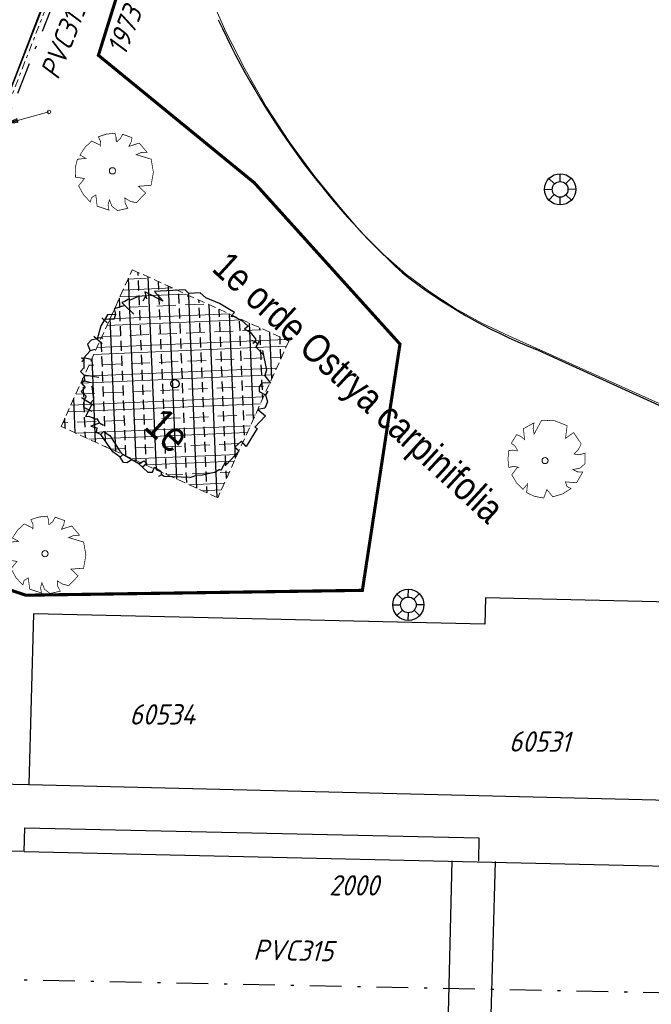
# Model space of a CAD drawing. Header units: metres. Extents: x 111546 to 149831, y 498798 to 507863.
# Tile 980 of 1056: x 111998 to 112018, y 501876 to 501907. Entities that reach past the tile are written whole.
import ezdxf
from ezdxf.enums import TextEntityAlignment as Align

# ---------------------------------------------------------------- set-up
doc = ezdxf.new("R2010")
doc.units = ezdxf.units.M
doc.linetypes.add('DASHDOT', pattern=[25.4, 12.7, -6.35, 0, -6.35])
doc.linetypes.add('DASHED', pattern=[19.05, 12.7, -6.35])
for name, color, linetype, lineweight in [('0-kadastrale percelen', 253, 'AI-KADASTRAAL', 9), ('2-nw-inlaat-hwa 125', 160, 'Continuous', 15), ('3-nw-band-ob 10x20', 7, 'Continuous', 13), ('3-nw-band-ob 10x20-achterkant', 7, 'DASHDOT', 13), ('4-nw materiaalscheiding-groen', 210, 'DASHED', 13), ('4-nw-boom 1e grootte', 7, 'Continuous', 35), ('4-nw-grondverbetering moerige grond', 94, 'Continuous', 15)]:
    doc.layers.add(name, color=color, linetype=linetype, lineweight=lineweight)
for name, color, linetype in [('0-werkgrens', 210, 'FENCELINE1'), ('1-ontgraven teelaarde tbv grondverbetering bomen', 153, 'Continuous'), ('2-bs-Put inspectie nummer', 252, 'Continuous'), ('2-bs-Streng regenwater', 252, 'DASHDOT'), ('2-bs-Streng regenwater  aanlegjaar', 252, 'Continuous'), ('2-bs-Streng regenwater diameter', 252, 'Continuous'), ('3-vw-band-ob 6x20', 30, 'Continuous'), ('4-nw-boom tekst', 7, 'Continuous'), ('Q19_OVLIJNVOBJ', 252, 'Continuous'), ('Q21_LICHTMAST', 252, 'Continuous'), ('Q26_BOOM', 252, 'Continuous'), ('V02_KNTOPENVERH', 252, 'Continuous'), ('V03_KNTTEGELPAD', 252, 'Continuous')]:
    doc.layers.add(name, color=color, linetype=linetype)
doc.styles.get("Standard").update_dxf_attribs({"font": 'isocp-ie.shx'})
doc.styles.add('Zaanstad', font='ARIALN.TTF')
doc.linetypes.add('AI-KADASTRAAL', pattern='A,5.5,-2,["K",Standard,S=1.8,R=0,X=0,Y=-0.9],-2,5.5,-2,[5,NLCS.SHX,S=0.75,R=0,X=0,Y=0],-2', length=19)
doc.linetypes.add('FENCELINE1', pattern='A,6.35,-2.54,[133,ltypeshp.shx,S=2.54,R=0,X=-2.54,Y=0],-2.54,25.4', length=36.83)

# ---------------------------------------------------------------- blocks, each defined once
blk = doc.blocks.new('Q26')
at = {"linetype": 'Continuous', "lineweight": 20, "const_width": 0.0225}
blk.add_lwpolyline([(0.757, 0.516), (1.237, 0.371), (1.308, -0.046), (1.235, -0.463), (0.83, -0.494), (1.061, -0.711), (0.757, -1.022), (0.565, -0.971), (0.395, -0.867), (0.404, -1.032), (0.49, -1.198), (0.163, -1.271), (-0.015, -1.136), (-0.097, -0.929), (-0.141, -1.084), (-0.112, -1.255), (-0.489, -1.131), (-0.532, -0.774), (-0.668, -0.854), (-0.707, -0.996), (-0.927, -0.766), (-1.083, -0.479), (-0.894, -0.246), (-1.181, -0.203), (-1.187, 0.104), (-1.122, 0.367), (-0.847, 0.398), (-1.04, 0.503), (-0.879, 0.749), (-0.663, 0.95), (-0.402, 0.826), (-0.388, 0.795), (-0.382, 0.942), (-0.452, 1.088), (-0.194, 1.172), (0.076, 1.199), (0.118, 1.07), (0.119, 0.935), (0.148, 0.935), (0.252, 1.031), (0.325, 1.167), (0.626, 1.059), (0.6, 0.925), (0.525, 0.78), (0.856, 0.885), (1.105, 0.593), (0.924, 0.584)], close=True, dxfattribs=at)
at = {"linetype": 'Continuous', "lineweight": 20}
blk.add_circle((0.001, -0.001), 0.0983, dxfattribs=at)
blk = doc.blocks.new('Q21')
at = {"color": 0, "linetype": 'ByBlock', "lineweight": -2}
for p, q in [((-0.181, 0.172), (-0.363, 0.343)), ((-0.003, 0.25), (0.001, 0.5)), ((0.173, 0.18), (0.351, 0.353)), ((0.25, 0.008), (0.5, 0.015)), ((-0.25, -0.008), (-0.5, -0.015)), ((-0.186, -0.167), (-0.365, -0.341)), ((-0.01, -0.25), (-0.014, -0.5)), ((0.183, -0.171), (0.357, -0.336))]:
    blk.add_line(p, q, dxfattribs=at)
for radius in [0.498, 0.25]:
    blk.add_circle((0, 0), radius, dxfattribs=at)
blk = doc.blocks.new('2-inlaat')
for p, q in [((-1.728, 2.693), (0, 0)), ((0, 0), (-0.357, 0.822))]:
    blk.add_line(p, q)
blk.add_lwpolyline([(-0.357, 0.822), (-0.618, 0.653), (0, 0), (-0.424, 0.781), (-0.552, 0.694), (0, 0), (-0.491, 0.739)])
blk.add_circle((-1.728, 2.693), 0.128)
blk = doc.blocks.new('4-boom 1e grootte')
at = {"lineweight": 30}
for p, q in [((-0.69, 2.85), (-1.129, 2.685)), ((-0.141, 2.96), (-0.69, 2.85)), ((-0.141, 2.96), (-0.141, 2.791)), ((-0.141, 2.791), (-0.082, 2.854)), ((-0.082, 2.854), (0.229, 2.932)), ((0.229, 2.932), (0.476, 2.932)), ((0.476, 2.932), (0.462, 2.786)), ((0.543, 2.812), (0.654, 2.836)), ((0.654, 2.836), (0.929, 2.795)), ((-1.376, 2.685), (-1.623, 2.424)), ((-1.129, 2.685), (-1.376, 2.685)), ((0.462, 2.786), (0.543, 2.812)), ((0.984, 2.726), (0.874, 2.685)), ((0.929, 2.795), (0.984, 2.726)), ((0.984, 2.726), (0.97, 2.63)), ((0.984, 2.726), (1.121, 2.713)), ((1.061, 2.816), (1.101, 2.616)), ((1.101, 2.616), (1.459, 2.587)), ((1.34, 2.671), (1.862, 2.301)), ((-1.788, 2.424), (-2.474, 1.725)), ((-1.623, 2.424), (-1.788, 2.424)), ((-1.623, 2.424), (-1.582, 2.315)), ((1.862, 2.301), (1.944, 2.109)), ((1.944, 2.109), (1.944, 2.136)), ((1.944, 2.136), (1.944, 2.109)), ((1.944, 2.136), (2.232, 2.081)), ((2.232, 2.081), (2.027, 1.903)), ((2.027, 1.903), (2.054, 1.738)), ((-2.063, 1.681), (-2.694, 1.505)), ((-2.474, 1.725), (-2.063, 1.681)), ((2.054, 1.738), (2.15, 1.642)), ((2.15, 1.642), (2.37, 1.697)), ((2.342, 1.834), (2.37, 1.697)), ((2.37, 1.697), (2.575, 1.574)), ((2.575, 1.574), (2.644, 1.368)), ((-2.749, 1.258), (-2.858, 0.997)), ((-2.584, 1.437), (-2.749, 1.258)), ((-2.694, 1.505), (-2.502, 1.382)), ((-2.584, 1.437), (-2.543, 1.244)), ((2.644, 1.368), (2.507, 1.183)), ((-2.927, 0.984), (-2.955, 0.851)), ((-2.858, 0.997), (-2.927, 0.984)), ((2.507, 1.183), (2.822, 1.203)), ((2.822, 1.203), (2.822, 0.709)), ((-2.872, 0.75), (-3.05, 0.449)), ((-2.955, 0.851), (-3.009, 0.764)), ((-3.009, 0.764), (-2.872, 0.75)), ((-2.474, 0.75), (-2.872, 0.75)), ((2.822, 0.709), (2.905, 0.723)), ((2.905, 0.723), (3.028, 0.064)), ((-2.9, 0.339), (-3.078, 0.16)), ((-3.05, 0.449), (-2.9, 0.339)), ((-2.9, 0.339), (-2.831, 0.188)), ((-3.078, 0.16), (-2.996, -0.238)), ((-2.831, 0.188), (-3.045, 0.001)), ((2.809, 0.092), (2.781, -0.196)), ((3.028, 0.064), (2.809, 0.092)), ((-3.147, -0.032), (-2.913, -0.032)), ((-2.996, -0.238), (-2.79, -0.635)), ((2.781, -0.196), (2.96, -0.196)), ((2.96, -0.196), (2.96, -0.786)), ((-2.721, -0.498), (-2.804, -0.608)), ((-2.68, -0.498), (-2.721, -0.498)), ((-2.941, -0.635), (-2.584, -0.635)), ((-2.817, -0.635), (-2.913, -0.786)), ((-2.913, -0.786), (-2.913, -0.965)), ((-2.625, -0.924), (-2.707, -1.061)), ((2.96, -1.033), (2.877, -0.732)), ((2.96, -0.786), (2.877, -0.732)), ((-2.913, -0.965), (-2.707, -1.061)), ((-2.707, -1.061), (-2.707, -1.363)), ((-2.502, -1.253), (-2.707, -1.363)), ((2.836, -1.239), (2.63, -1.555)), ((2.836, -1.239), (2.891, -1.061)), ((2.96, -1.033), (2.891, -1.061)), ((-2.653, -1.404), (-2.762, -1.418)), ((-2.707, -1.363), (-2.474, -1.61)), ((-2.653, -1.404), (-2.666, -1.5)), ((-1.925, -1.5), (-2.323, -1.761)), ((2.63, -1.555), (2.479, -1.706)), ((-2.488, -1.761), (-2.488, -1.595)), ((-2.323, -1.761), (-2.488, -1.761)), ((-2.323, -1.761), (-2.186, -1.898)), ((-1.994, -1.788), (-2.186, -1.898)), ((-1.788, -1.884), (-1.898, -1.857)), ((-1.898, -1.857), (-1.569, -2.145)), ((2.37, -1.884), (1.752, -2.419)), ((2.37, -1.884), (2.479, -1.706)), ((-2.186, -1.898), (-2.227, -2.008)), ((-2.227, -2.008), (-2.035, -2.035)), ((-2.035, -2.035), (-2.035, -2.213)), ((-1.569, -2.145), (-1.569, -2.294)), ((-2.035, -2.213), (-1.816, -2.213)), ((-1.418, -2.268), (-1.898, -2.351)), ((-1.816, -2.213), (-1.802, -2.337)), ((-1.802, -2.337), (-1.651, -2.529)), ((-1.651, -2.529), (-1.363, -2.447)), ((-1.513, -2.285), (-1.404, -2.707)), ((-1.061, -2.515), (-1.129, -2.57)), ((-1.075, -2.502), (-1.061, -2.515)), ((-1.061, -2.515), (-0.924, -2.557)), ((0.874, -2.666), (0.929, -2.488)), ((0.929, -2.488), (1.066, -2.488)), ((1.066, -2.488), (1.039, -2.666)), ((1.327, -2.406), (1.56, -2.364)), ((1.382, -2.57), (1.327, -2.406)), ((1.56, -2.364), (1.656, -2.433)), ((1.656, -2.433), (1.615, -2.543)), ((1.752, -2.419), (1.656, -2.433)), ((-1.404, -2.707), (-1.322, -2.625)), ((-1.322, -2.625), (-1.198, -2.584)), ((-1.129, -2.57), (-1.198, -2.584)), ((-1.129, -2.57), (-1.014, -2.729)), ((-0.924, -2.557), (-1.061, -2.817)), ((-1.061, -2.817), (-0.88, -2.728)), ((-0.786, -2.529), (-0.924, -2.557)), ((-0.88, -2.728), (-0.8, -2.858)), ((-0.649, -2.804), (-0.8, -2.858)), ((-0.649, -2.666), (-0.416, -2.625)), ((-0.649, -2.804), (-0.649, -2.666)), ((0.009, -2.954), (-0.649, -2.804)), ((-0.416, -2.625), (0.16, -2.776)), ((0.16, -2.776), (0.298, -2.79)), ((0.874, -2.666), (0.298, -2.79)), ((0.298, -2.79), (0.298, -2.913)), ((0.628, -2.719), (0.572, -2.9)), ((0.874, -2.666), (1.272, -2.666)), ((1.272, -2.666), (1.382, -2.57)), ((0.298, -2.913), (0.009, -2.954)), ((0.49, -2.968), (0.298, -2.913)), ((0.572, -2.9), (0.49, -2.968))]:
    blk.add_line(p, q, dxfattribs=at)
blk.add_circle((0, 0), 0.134, dxfattribs=at)
at = {"layer": '4-nw materiaalscheiding-groen', "color": 7, "style": 'Zaanstad'}
blk.add_text(' 1e', height=1, dxfattribs=at).set_placement((-0.122, -1.744))
at = {"layer": '4-nw-boom tekst', "style": 'Zaanstad'}
blk.add_attdef('BOOMSOORT', text='', height=0.9, dxfattribs=at).set_placement((2.842, 1.834), align=Align.BOTTOM_LEFT)

msp = doc.modelspace()

# ---------------------------------------------------------------- hatches: boundary and pattern name
at = {"layer": '1-ontgraven teelaarde tbv grondverbetering bomen', "ltscale": 10}
h = msp.add_hatch(dxfattribs=at)
h.set_pattern_fill('ANSI33', color=256, scale=0.1, angle=90)
h.set_pattern_definition([(92.41437, (111779.7938, 501456.31576), (-0.6344363, -0.0267502), []), (92.41437, (111780.0976, 501456.64635), (-0.6344363, -0.0267502), [0.3175, -0.15875])])
h.paths.add_polyline_path([(112001.4873, 501899.4716), (112006.4937, 501897.1943), (112004.2164, 501892.1879), (111999.21, 501894.4652)])
at = {"layer": '4-nw-grondverbetering moerige grond', "ltscale": 0.03}
h = msp.add_hatch(dxfattribs=at)
h.set_pattern_fill('ACO-BETON_IN HET WERK GESTORT', color=256, scale=0.6, pattern_type=2)
h.set_pattern_definition([(2.41510507, (4.4134, -77.2948), (-0.0379251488, 0.89920058), []), (2.41510507, (4.9924, -77.82685), (-0.0379251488, 0.89920058), [0.6, -0.3]), (2.41510507, (4.6343, -77.4978), (-0.0379251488, 0.89920058), [])])
h.paths.add_polyline_path([(112001.4873, 501899.4716), (112006.4937, 501897.1943), (112004.2164, 501892.1879), (111999.21, 501894.4652)])

# ---------------------------------------------------------------- linework, layer by layer
at = {"layer": '0-kadastrale percelen', "ltscale": 0.25}
msp.add_lwpolyline([(112002.534, 501914.586), (112002.587, 501913.566), (112002.706, 501912.552), (112002.892, 501911.547), (112003.143, 501910.557), (112003.459, 501909.586), (112003.936, 501908.316), (112004.481, 501907.074), (112005.093, 501905.863), (112005.771, 501904.687), (112006.511, 501903.551), (112007.313, 501902.456), (112008.173, 501901.407), (112008.807, 501900.672), (112009.492, 501899.983), (112010.224, 501899.345), (112010.999, 501898.76), (112011.813, 501898.231), (112012.663, 501897.761), (112013.544, 501897.352), (112019.797, 501894.541)], dxfattribs=at)
at = {"layer": '0-werkgrens', "ltscale": 0.1, "const_width": 0.1}
msp.add_lwpolyline([(112003.4335, 501916.0308), (112000.4033, 501906.3211), (112005.3892, 501902.2465), (112010.0441, 501897.0953), (112008.8427, 501889.2294), (111998.0808, 501889.0741), (111993.7768, 501890.51), (111991.7989, 501884.0407), (111996.165, 501883.5487), (111995.7847, 501880.3557), (111992.6193, 501880.5525), (111991.8266, 501875.372), (112001.7684, 501875.0241), (112001.7416, 501871.5871), (112015.0771, 501871.458), (112015.0771, 501871.458), (112014.9536, 501867.4706), (112005.053, 501867.633), (112002.0915, 501797.6945), (111992.3838, 501798.0092), (111992.6597, 501794.264)], dxfattribs=at)
at = {"layer": '2-bs-Streng regenwater', "ltscale": 0.08, "flags": 128}
for points in [[(111990.726, 501887.288), (112008.374, 501931.62)], [(111992.2419, 501876.901), (112025.475, 501876.246)]]:
    msp.add_lwpolyline(points, dxfattribs=at)
at = {"layer": '3-nw-band-ob 10x20'}
msp.add_lwpolyline([(111994.7921, 501883.1058), (111993.2958, 501883.1389, -0.5209917), (111990.5679, 501887.2301), (112002.2967, 501917.2453), (112005.8526, 501926.8868, -0.4351589), (112008.5524, 501928.0174), (112011.1755, 501926.838)], format="xyb", dxfattribs=at)
at = {"layer": '3-nw-band-ob 10x20-achterkant', "ltscale": 0.02}
msp.add_lwpolyline([(111994.7943, 501883.2058), (111993.298, 501883.2389, -0.5209917), (111990.661, 501887.1937), (112002.3902, 501917.2098), (112005.9464, 501926.8522, -0.4351589), (112008.5113, 501927.9262), (112011.1047, 501926.7546)], format="xyb", dxfattribs=at)
at = {"layer": '3-vw-band-ob 6x20', "ltscale": 0.05}
msp.add_lwpolyline([(112003.717, 501921.239), (111996.058, 501901.268), (111990.428, 501886.974)], dxfattribs=at)
at = {"layer": '4-nw materiaalscheiding-groen', "ltscale": 0.02}
msp.add_lwpolyline([(112001.4873, 501899.4716), (112006.4937, 501897.1943), (112004.2164, 501892.1879), (111999.21, 501894.4652)], close=True, dxfattribs=at)
at = {"layer": 'Q19_OVLIJNVOBJ'}
for p, q in [((112011.702, 501880.586), (112011.554, 501874.504)), ((112013.084, 501880.566), (112012.921, 501874.451))]:
    msp.add_line(p, q, dxfattribs=at)
at = {"layer": 'V02_KNTOPENVERH'}
for points in [[(112019.606, 501888.827), (112012.779, 501888.99), (112012.759, 501888.151), (111998.327, 501888.474), (111998.176, 501883.031), (112019.532, 501882.505)], [(111998.032, 501880.891), (111994.031, 501880.935), (111990.999, 501881.021)], [(111998.032, 501880.891), (112019.519, 501880.402), (112021.441, 501880.368), (112022.146, 501880.337), (112024.561, 501880.309), (112045.18, 501879.843), (112056.323, 501879.696), (112068.248, 501879.431), (112073.691, 501879.327), (112073.464, 501869.371)]]:
    msp.add_lwpolyline(points, dxfattribs=at)
at = {"layer": 'V03_KNTTEGELPAD'}
for p, q in [((112019.649, 501894.534), (112014.376, 501896.936)), ((111993.203, 501883.141), (111998.176, 501883.031))]:
    msp.add_line(p, q, dxfattribs=at)
msp.add_lwpolyline([(111998.032, 501880.891), (111998.047, 501881.641), (112012.566, 501881.325), (112012.55, 501880.575)], dxfattribs=at)
for centre, radius, start, end in [((112027.3009, 501918.062), 25.3857, 204.69051, 227.41562), ((112020.6899, 501912.8956), 17.1631, 231.99913, 248.4154)]:
    msp.add_arc(centre, radius, start, end, dxfattribs=at)

# ---------------------------------------------------------------- block references
at = {"layer": '2-nw-inlaat-hwa 125', "xscale": 0.4513648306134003, "yscale": 0.4513648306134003, "zscale": 0.4513648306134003, "rotation": 252.7132091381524}
msp.add_blockref('2-inlaat', (111997.4299, 501904.128), dxfattribs=at)
at = {"layer": '4-nw-boom 1e grootte'}
ref = msp.add_blockref('4-boom 1e grootte', (112002.8518, 501895.8297), dxfattribs=dict(at, rotation=317.4143730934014))
ref.add_attrib('BOOMSOORT', '1e orde Ostrya carpinifolia', dxfattribs={"layer": '4-nw-boom tekst', "height": 0.9, "rotation": 317.41437, "style": 'Zaanstad'}).set_placement((112003.8071, 501899.2613), align=Align.BOTTOM_LEFT)
at = {"layer": 'Q21_LICHTMAST'}
for p in [(112015.165, 501902.039), (112010.312, 501888.766)]:
    msp.add_blockref('Q21', p, dxfattribs=at)
at = {"layer": 'Q26_BOOM'}
for p in [(112000.853, 501902.631), (111998.695, 501890.4)]:
    msp.add_blockref('Q26', p, dxfattribs=at)
at = {"layer": 'Q26_BOOM', "rotation": 78.2161472}
msp.add_blockref('Q26', (112014.683, 501893.375), dxfattribs=at)

# ---------------------------------------------------------------- texts
at = {"layer": '2-bs-Put inspectie nummer', "oblique": 15}
msp.add_text('60534', height=0.65, dxfattribs=at).set_placement((112001.3955, 501884.7465), align=Align.BOTTOM_LEFT)
msp.add_text('60531', height=0.65, rotation=359.54471, dxfattribs=at).set_placement((112013.5257, 501883.8862), align=Align.BOTTOM_LEFT)
at = {"layer": '2-bs-Streng regenwater  aanlegjaar', "oblique": 15}
for s, rotation, p in [('1973', 68.29316, (112001.4347, 501906.2028)), ('2000', 359.92304, (112007.7725, 501879.2869))]:
    msp.add_text(s, height=0.65, rotation=rotation, dxfattribs=at).set_placement(p, align=Align.BOTTOM_LEFT)
at = {"layer": '2-bs-Streng regenwater diameter', "oblique": 15}
for rotation, p in [(68.29316, (111999.2984, 501905.4336)), (358.87083, (112005.3475, 501877.2321))]:
    msp.add_text('PVC315', height=0.65, rotation=rotation, dxfattribs=at).set_placement(p, align=Align.BOTTOM_LEFT)

doc.saveas('drawing.dxf')
